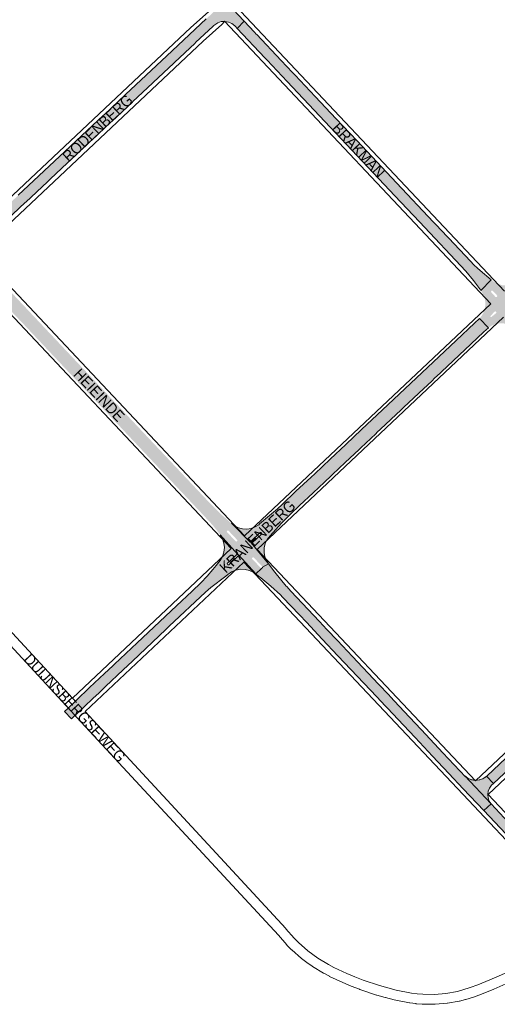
# Paper-space layout 'Layout1' of a CAD drawing. Header units: metres. Extents: x 123097 to 144122, y 392739 to 407589.
# Tile 276 of 510: x 129557 to 129894, y 399760 to 400455. Entities that reach past the tile are written whole.
import ezdxf
from ezdxf.enums import TextEntityAlignment as Align

# ---------------------------------------------------------------- set-up
doc = ezdxf.new("R2010")
doc.units = ezdxf.units.M
doc.header["$MEASUREMENT"] = 0
for name, color, linetype, lineweight in [('gs-anno-wegen algemeen tekst', 7, 'Continuous', 0), ('gs-knt-fietspaden', 7, 'Continuous', 0), ('gs-knt-wegen algemeen', 7, 'Continuous', 0), ('ir-ARC-asfalt-hoofdwegen-te inspecteren', 5, 'Continuous', 0)]:
    doc.layers.add(name, color=color, linetype=linetype, lineweight=lineweight)
doc.styles.add('Style-Arial', font='arial.ttf')

psp = doc.layouts.get("Layout1")

# ---------------------------------------------------------------- hatches: boundary and pattern name
at = {"layer": 'ir-ARC-asfalt-hoofdwegen-te inspecteren', "linetype": 'Continuous', "lineweight": 13}
for points in [[(129533.725, 400281.771), (129512.519, 400305.58), (129512.557, 400305.547), (129512.894, 400305.305), (129514.854, 400304.097), (129516.98, 400303.215), (129519.794, 400302.752), (129522.641, 400302.9), (129525.392, 400303.652), (129527.918, 400304.975), (129530.104, 400306.806), (129531.595, 400308.152), (129543.63, 400319.45), (129555.646, 400330.753), (129588.631, 400361.699), (129600.612, 400372.923), (129615.668, 400387.056), (129616.459, 400387.819), (129631.404, 400401.827), (129660.552, 400429.198), (129688.225, 400455.163), (129689.354, 400456.207), (129701.642, 400467.717), (129703.678, 400465.623), (129714.721, 400453.868), (129715.037, 400453.532), (129710.151, 400448.385), (129708.779, 400449.842), (129708.307, 400450.313), (129706.296, 400451.905), (129703.959, 400452.961), (129701.435, 400453.418), (129698.876, 400453.249), (129696.434, 400452.465), (129694.256, 400451.111), (129693.547, 400450.446), (129693.109, 400450.035), (129680.783, 400438.462), (129680.345, 400438.051), (129665.804, 400424.398), (129665.366, 400423.987), (129650.824, 400410.333), (129650.386, 400409.922), (129636.582, 400396.961), (129636.144, 400396.55), (129621.592, 400382.888), (129621.155, 400382.477), (129607.36, 400369.525), (129606.922, 400369.114), (129593.118, 400356.154), (129592.681, 400355.743), (129590.427, 400353.627), (129578.204, 400342.179), (129576.653, 400340.725), (129576.216, 400340.314), (129560.954, 400325.999), (129560.517, 400325.589), (129547.438, 400313.322), (129547, 400312.911), (129536.857, 400303.398), (129536.42, 400302.988), (129535.706, 400302.319), (129533.483, 400299.945), (129531.829, 400297.146), (129530.822, 400294.054), (129530.509, 400290.817), (129530.908, 400287.59), (129531.997, 400284.526)], [(129764.717, 400134.411), (129762.233, 400132.072), (129751.534, 400121.998), (129741.76, 400112.794), (129738.42, 400109.65), (129725.861, 400098.954), (129725.237, 400098.42), (129722.687, 400096.843), (129719.872, 400095.812), (129716.907, 400095.368), (129713.914, 400095.53), (129711.014, 400096.291), (129708.327, 400097.62), (129705.962, 400099.463), (129719.571, 400085.948), (129719.441, 400086.299), (129719.609, 400086.633), (129726.181, 400092.862), (129726.518, 400092.993), (129726.862, 400092.88), (129727.205, 400092.483), (129727.322, 400092.118), (129727.138, 400091.782), (129720.596, 400085.554), (129720.253, 400085.429), (129719.918, 400085.573), (129732.244, 400070.845), (129730.944, 400072.817), (129729.673, 400075.76), (129729.061, 400078.906), (129729.136, 400082.11), (129729.894, 400085.225), (129731.3, 400088.105), (129733.289, 400090.618), (129741.372, 400099.57), (129747.849, 400106.116), (129754.002, 400111.912), (129763.614, 400120.968), (129771.663, 400128.551), (129776.235, 400132.911), (129777.399, 400133.969), (129786.29, 400142.328), (129796.089, 400151.559), (129797.368, 400152.765), (129807.831, 400162.62), (129808.864, 400163.635), (129811.096, 400165.777), (129825.703, 400179.505), (129827.473, 400181.16), (129838.069, 400191.169), (129847.595, 400200.032), (129849.271, 400201.712), (129853.276, 400205.4), (129854.157, 400206.244), (129874.759, 400225.669), (129884.024, 400234.396), (129887.21, 400237.349), (129880.905, 400243.814), (129877.37, 400240.483), (129864.497, 400228.361), (129824.19, 400190.409), (129812.469, 400179.373), (129797.74, 400165.505), (129786.661, 400155.072), (129775.669, 400144.723)], [(129710.521, 400077.499), (129698.062, 400091.34), (129698.831, 400090.16), (129699.623, 400088.557), (129700.649, 400085.508), (129701.008, 400082.311), (129700.683, 400079.11), (129699.689, 400076.051), (129698.071, 400073.27), (129695.281, 400069.725), (129692.894, 400066.835), (129692.833, 400066.765), (129688.783, 400062.089), (129684.549, 400057.48), (129678.405, 400051.681), (129667.306, 400041.249), (129639.457, 400015.074), (129623.643, 400000), (129622.382, 399998.798), (129616.478, 399993.477), (129606.021, 399983.648), (129596.768, 399974.714), (129596.275, 399974.258), (129590.583, 399968.804), (129588.359, 399966.745), (129593.177, 399961.551), (129595.344, 399963.578), (129601.161, 399969.122), (129602.11, 399970.027), (129608.548, 399976.074), (129612.399, 399979.73), (129617.203, 399984.29), (129629.652, 399996.023), (129636.132, 400002.167), (129659.833, 400024.53), (129662.208, 400026.804), (129687.646, 400050.834), (129691.44, 400054.22), (129702.081, 400062.189), (129703.483, 400063.225), (129706.151, 400065.109), (129709.155, 400066.389), (129712.362, 400067.008), (129715.627, 400066.939), (129718.804, 400066.185), (129721.752, 400064.779), (129722.518, 400064.276), (129723.25, 400063.731), (129710.906, 400077.081), (129711.016, 400076.732), (129710.86, 400076.402), (129704.28, 400070.218), (129703.916, 400070.079), (129703.566, 400070.252), (129703.229, 400070.619), (129703.102, 400070.979), (129703.267, 400071.324), (129709.836, 400077.486), (129710.176, 400077.635)], [(129727.509, 400067.745), (129727.149, 400067.626), (129723.25, 400063.731), (129723.56, 400063.456), (129725.188, 400062.24), (129726.772, 400060.976), (129733.767, 400055.092), (129740.546, 400048.96), (129742.111, 400047.363), (129753.943, 400034.839), (129758.935, 400029.596), (129770.11, 400017.722), (129781.117, 400006.081), (129808.499, 399977.036), (129814.448, 399970.754), (129816.001, 399969.089), (129827.248, 399957.14), (129835.533, 399948.258), (129847.732, 399935.282), (129851.522, 399931.235), (129859.229, 399923.057), (129869.521, 399912.176), (129884.083, 399896.785), (129889.13, 399901.556), (129887.808, 399903.545), (129887.012, 399905.798), (129886.792, 399908.176), (129887.16, 399910.536), (129888.095, 399912.734), (129889.539, 399914.637), (129890.843, 399915.91), (129885.997, 399921.056), (129885.809, 399920.898), (129883.622, 399919.427), (129881.155, 399918.497), (129878.541, 399918.157), (129875.919, 399918.425), (129873.428, 399919.288), (129871.201, 399920.698), (129855.183, 399937.669), (129840.078, 399953.739), (129839.616, 399954.244), (129827.837, 399966.815), (129821.094, 399973.953), (129818.094, 399977.135), (129816.93, 399978.37), (129809.814, 399985.938), (129791.401, 400005.457), (129780.702, 400016.797), (129773.359, 400024.588), (129768.022, 400030.173), (129747.846, 400051.673), (129745.008, 400054.818), (129744.727, 400055.152), (129740.553, 400060.019), (129736.597, 400065.064), (129732.244, 400070.845), (129727.979, 400068.612), (129728.017, 400068.421), (129727.983, 400068.243), (129727.887, 400068.089)], [(129927.258, 399851.109), (129938.114, 399839.58), (129949.614, 399827.428), (129949.76, 399827.243), (129957.797, 399818.726), (129964.457, 399811.728), (129969.38, 399816.727), (129963.441, 399822.917), (129961.926, 399824.546), (129956.099, 399830.66), (129946.099, 399841.262), (129905.411, 399884.351), (129904.566, 399885.228), (129889.13, 399901.556), (129884.083, 399896.785), (129899.644, 399880.337), (129926.393, 399851.987)]]:
    psp.add_hatch(color=5, dxfattribs=at).paths.add_polyline_path(points, flags=0)
at = {"layer": 'ir-ARC-asfalt-hoofdwegen-te inspecteren', "linetype": 'Continuous', "lineweight": 13, "extrusion": (0, 0, -1)}
for points in [[(-129871.303, 400277.288), (-129876.653, 400270.778), (-129881.66, 400264), (-129881.881, 400263.679), (-129889.263, 400271.215), (-129881.427, 400277.754), (-129879.586, 400279.427), (-129876.962, 400281.812), (-129874.669, 400284.199), (-129859.37, 400300.436), (-129858.334, 400301.504), (-129850.135, 400310.203), (-129848.579, 400311.854), (-129822.388, 400339.644), (-129794.619, 400369.133), (-129779.852, 400384.795), (-129765.096, 400400.469), (-129751.012, 400415.404), (-129749.182, 400417.306), (-129741.035, 400425.957), (-129723.98, 400444.074), (-129723.535, 400444.517), (-129722.386, 400445.714), (-129715.037, 400453.532), (-129710.151, 400448.385), (-129729.531, 400427.806), (-129731.249, 400426.03), (-129745.287, 400411.126), (-129821.207, 400330.494), (-129838.565, 400312.058)], [(-129889.13, 399901.556), (-129887.808, 399903.545), (-129887.012, 399905.798), (-129886.792, 399908.176), (-129887.16, 399910.536), (-129888.095, 399912.734), (-129889.539, 399914.637), (-129890.664, 399915.709), (-129890.865, 399915.911), (-129920.915, 399944.247), (-129945.282, 399967.216), (-129950.55, 399972.159), (-129967.081, 399987.752), (-129969.689, 399990.224), (-129979.094, 399999.092), (-129980.462, 400000.362), (-129992.516, 400011.67), (-129993.041, 400012.182), (-130006.515, 400024.87), (-130010.386, 400028.523), (-130016.385, 400034.216), (-130025.29, 400042.621), (-130039.264, 400055.757), (-130039.443, 400055.933), (-130052.211, 400067.926), (-130053.124, 400068.775), (-130048.715, 400074.298), (-130047.297, 400072.962), (-130046.86, 400072.551), (-130033.807, 400060.261), (-130033.37, 400059.849), (-130019.607, 400046.89), (-130019.17, 400046.479), (-130004.633, 400032.791), (-130004.196, 400032.38), (-129989.675, 400018.707), (-129989.238, 400018.296), (-129975.427, 400005.291), (-129974.99, 400004.88), (-129961.924, 399992.577), (-129961.487, 399992.166), (-129946.199, 399977.771), (-129945.762, 399977.36), (-129943.618, 399975.341), (-129932.08, 399964.457), (-129932.03, 399964.414), (-129918.701, 399951.88), (-129915.668, 399949.023), (-129915.232, 399948.611), (-129899.907, 399934.172), (-129899.47, 399933.761), (-129886.4, 399921.445), (-129885.647, 399920.762), (-129883.354, 399919.283), (-129880.773, 399918.396), (-129878.055, 399918.153), (-129875.358, 399918.567), (-129872.838, 399919.615), (-129870.643, 399921.236)]]:
    psp.add_hatch(color=5, dxfattribs=at).paths.add_polyline_path(points, flags=0)
at = {"layer": 'ir-ARC-asfalt-hoofdwegen-te inspecteren', "linetype": 'Continuous', "lineweight": 13}
h = psp.add_hatch(color=5, dxfattribs=at)
h.paths.add_polyline_path([(129723.25, 400063.731), (129710.906, 400077.081), (129710.521, 400077.499), (129698.062, 400091.34), (129695.291, 400095.01), (129693.372, 400097.4), (129691.211, 400099.85), (129689.544, 400101.646), (129689.507, 400101.66), (129678.506, 400113.342), (129664.406, 400128.314), (129651.743, 400141.762), (129565.229, 400233.715), (129564.778, 400234.194), (129560.562, 400238.675), (129558.035, 400241.329), (129548.734, 400251.139), (129543.844, 400256.122), (129543.355, 400256.585), (129527.334, 400271.969), (129520.672, 400278.286), (129501.185, 400300.372), (129509.489, 400308.202), (129512.519, 400305.58), (129533.725, 400281.771), (129536.247, 400278.995), (129541.164, 400273.401), (129550.939, 400262.1), (129564.847, 400247.341), (129597.475, 400212.717), (129662.071, 400144.167), (129685.218, 400119.604), (129690.461, 400114.04), (129697.012, 400107.43), (129699.512, 400105.1), (129705.562, 400099.86), (129705.962, 400099.463), (129719.571, 400085.948), (129719.918, 400085.573), (129732.244, 400070.845), (129727.979, 400068.612), (129727.87, 400068.773), (129727.115, 400069.576), (129721.67, 400075.369), (129721.339, 400075.521), (129720.999, 400075.389), (129720.624, 400075.037), (129720.484, 400074.694), (129720.627, 400074.352), (129726.077, 400068.579), (129726.827, 400067.785), (129726.973, 400067.674), (129727.149, 400067.626)])
h.paths.add_polyline_path([(129709.362, 400086.532), (129709.037, 400086.706), (129702.845, 400093.277), (129702.691, 400093.622), (129702.836, 400093.971), (129703.209, 400094.304), (129703.558, 400094.432), (129703.892, 400094.267), (129710.075, 400087.693), (129710.213, 400087.353), (129710.079, 400087.012), (129709.71, 400086.654)], flags=16)
h = psp.add_hatch(color=5, dxfattribs=at)
h.paths.add_polyline_path([(129908.63, 400234.999), (129905.118, 400237.712), (129902.631, 400239.159), (129899.913, 400240.102), (129897.064, 400240.505), (129894.191, 400240.354), (129892.813, 400240.081), (129889.867, 400239.011), (129887.21, 400237.349), (129880.905, 400243.814), (129882.422, 400245.672), (129883.626, 400247.746), (129884.487, 400249.984), (129884.832, 400251.391), (129885.112, 400254.279), (129884.835, 400257.167), (129884.012, 400259.95), (129882.674, 400262.524), (129881.881, 400263.679), (129889.263, 400271.215), (129891.152, 400269.75), (129894.009, 400268.2), (129897.134, 400267.306), (129900.378, 400267.111), (129903.587, 400267.624), (129906.609, 400268.82), (129909.3, 400270.643), (129910.044, 400271.344), (129916.199, 400264.69), (129915.032, 400263.59), (129912.927, 400260.899), (129911.492, 400257.799), (129910.8, 400254.454), (129910.889, 400251.039), (129911.754, 400247.734), (129913.35, 400244.713), (129915.774, 400241.62)])
h.paths.add_polyline_path([(129892.842, 400258.936), (129892.278, 400259.085), (129889.24, 400262.369), (129889.099, 400263.056), (129889.574, 400263.571), (129890.27, 400263.486), (129891.173, 400262.555), (129893.215, 400260.297), (129893.502, 400259.789), (129893.347, 400259.226)], flags=16)
h.paths.add_polyline_path([(129888.997, 400244.961), (129888.678, 400245.28), (129888.742, 400245.727), (129891.709, 400248.808), (129892.383, 400248.873), (129892.841, 400248.374), (129892.717, 400247.708), (129889.444, 400245.025)], flags=16)
h.paths.add_polyline_path([(129906.115, 400244.473), (129902.848, 400247.884), (129902.811, 400248.633), (129903.418, 400249.073), (129904.118, 400248.805), (129906.524, 400246.174), (129907.142, 400245.605), (129907.201, 400244.958), (129906.764, 400244.477)], flags=16)
h.paths.add_polyline_path([(129904.031, 400258.984), (129903.577, 400259.523), (129903.756, 400260.205), (129907.003, 400262.847), (129907.436, 400262.884), (129907.723, 400262.557), (129907.631, 400262.132), (129904.734, 400259.045)], flags=16)

# ---------------------------------------------------------------- linework, layer by layer
at = {"layer": 'gs-knt-fietspaden', "color": 7, "linetype": 'Continuous', "flags": 128}
for points in [[(129404.184, 400181.315), (129410.501, 400174.488), (129593.989, 399976.169)], [(129907.971, 399778.376), (129891.066, 399770.902), (129890.961, 399770.857), (129882.391, 399767.396), (129882.292, 399767.358), (129876.781, 399765.325), (129876.697, 399765.296), (129876.612, 399765.268), (129871.268, 399763.599), (129871.177, 399763.572), (129871.085, 399763.547), (129866.97, 399762.504), (129866.85, 399762.475), (129866.728, 399762.451), (129858.374, 399760.952), (129858.21, 399760.927), (129858.046, 399760.909), (129849.588, 399760.203), (129849.423, 399760.193), (129849.258, 399760.191), (129840.77, 399760.284), (129840.647, 399760.288), (129840.523, 399760.296), (129836.292, 399760.642), (129836.128, 399760.659), (129831.917, 399761.204), (129831.799, 399761.221), (129831.681, 399761.243), (129820.84, 399763.407), (129820.681, 399763.443), (129814.616, 399764.95), (129814.507, 399764.979), (129808.496, 399766.68), (129808.336, 399766.729), (129796.491, 399770.702), (129796.333, 399770.76), (129790.51, 399773.029), (129790.406, 399773.071), (129784.661, 399775.525), (129784.559, 399775.571), (129775.217, 399779.92), (129775.086, 399779.985), (129771.07, 399782.063), (129770.967, 399782.118), (129770.867, 399782.177), (129763.128, 399786.857), (129763.03, 399786.919), (129762.933, 399786.984), (129759.227, 399789.576), (129759.102, 399789.668), (129755.515, 399792.421), (129755.424, 399792.493), (129755.336, 399792.568), (129748.541, 399798.536), (129748.455, 399798.614), (129748.371, 399798.696), (129745.179, 399801.9), (129745.099, 399801.983), (129745.021, 399802.07), (129739.11, 399808.846), (129596.995, 399962.58), (129593.279, 399966.6), (129589.561, 399970.618), (129405.348, 400169.721)], [(129602.83, 399966.61), (129744.299, 399813.574), (129744.367, 399813.498), (129750.235, 399806.772), (129753.262, 399803.733), (129759.881, 399797.919), (129763.314, 399795.284), (129766.861, 399792.803), (129774.4, 399788.244), (129778.247, 399786.253), (129787.47, 399781.959), (129793.112, 399779.549), (129798.803, 399777.331), (129810.489, 399773.411), (129816.364, 399771.749), (129822.294, 399770.275), (129832.938, 399768.151), (129836.947, 399767.632)], [(129836.947, 399767.632), (129840.968, 399767.302), (129840.972, 399767.302), (129840.975, 399767.302), (129849.169, 399767.213), (129857.297, 399767.891), (129865.366, 399769.339), (129869.267, 399770.328), (129874.435, 399771.942), (129879.812, 399773.926), (129888.28, 399777.345), (129905.081, 399784.773), (129913.323, 399788.742), (129921.478, 399792.889), (129936.848, 399801.324), (129941.559, 399804.353), (129946.204, 399807.572), (129952.096, 399812.012), (129956.518, 399815.731)]]:
    psp.add_lwpolyline(points, dxfattribs=at)
at = {"layer": 'gs-knt-wegen algemeen', "color": 7, "linetype": 'Continuous', "flags": 128}
for points in [[(129517.136, 400301.194), (129518.114, 400301.884), (129529.212, 400310.423), (129534.507, 400314.863), (129539.706, 400319.478), (129677.313, 400449.107), (129677.454, 400449.235), (129689.799, 400460.201), (129691.706, 400463.596)], [(129708.655, 400464.581), (129898.475, 400263.155)], [(129701.057, 400453.659), (129700.616, 400452.873), (129700.459, 400452.606), (129700.288, 400452.348), (129700.106, 400452.098), (129699.911, 400451.857), (129699.706, 400451.625), (129699.49, 400451.404), (129699.264, 400451.193), (129686.172, 400439.564), (129548.563, 400309.934), (129548.421, 400309.804), (129543.082, 400305.065), (129542.943, 400304.946), (129537.473, 400300.359), (129537.26, 400300.188), (129526.018, 400291.537)], [(129889.004, 400254.222), (129701.057, 400453.659)], [(129526.018, 400291.537), (129715.33, 400090.542)], [(129705.855, 400081.612), (129515.397, 400283.824)], [(129715.33, 400090.542), (129889.004, 400254.222)], [(129897.933, 400244.746), (129724.257, 400081.064)], [(129593.989, 399976.169), (129705.855, 400081.612)], [(129724.257, 400081.064), (129878.118, 399917.73)], [(129878.118, 399917.73), (130051.848, 400081.386)], [(129714.782, 400072.135), (129602.83, 399966.61)], [(129956.518, 399815.731), (129873.11, 399904.058), (129873.104, 399904.064), (129714.782, 400072.135)], [(130060.778, 400071.911), (129887.051, 399908.259)], [(129887.051, 399908.259), (129966.595, 399824.023)]]:
    psp.add_lwpolyline(points, dxfattribs=at)
at = {"layer": 'ir-ARC-asfalt-hoofdwegen-te inspecteren', "color": 5, "linetype": 'Continuous', "lineweight": 13, "flags": 128}
for points in [[(129547.438, 400313.322), (129560.517, 400325.589), (129560.954, 400325.999), (129576.216, 400340.314), (129576.653, 400340.725), (129578.204, 400342.179), (129590.427, 400353.627), (129592.681, 400355.743), (129593.118, 400356.154), (129606.922, 400369.114), (129607.36, 400369.525), (129621.155, 400382.477), (129621.592, 400382.888), (129636.144, 400396.55), (129636.582, 400396.961), (129650.386, 400409.922), (129650.824, 400410.333), (129665.366, 400423.987), (129665.804, 400424.398), (129680.345, 400438.051), (129680.783, 400438.462), (129693.109, 400450.035), (129693.547, 400450.446), (129694.256, 400451.111), (129696.434, 400452.465), (129698.876, 400453.249), (129701.435, 400453.418), (129703.959, 400452.961), (129706.296, 400451.905), (129708.307, 400450.313), (129708.779, 400449.842), (129710.151, 400448.385), (129715.037, 400453.532), (129714.721, 400453.868), (129703.678, 400465.623)], [(129688.225, 400455.163), (129660.552, 400429.198), (129631.404, 400401.827), (129616.459, 400387.819), (129615.668, 400387.056), (129600.612, 400372.923), (129588.631, 400361.699), (129555.646, 400330.753)], [(129899.47, 399933.761), (129886.4, 399921.445), (129885.647, 399920.762), (129883.354, 399919.283), (129880.773, 399918.396), (129878.055, 399918.153), (129875.358, 399918.567), (129872.838, 399919.615), (129870.643, 399921.236), (129889.13, 399901.556), (129887.808, 399903.545), (129887.012, 399905.798), (129886.792, 399908.176), (129887.16, 399910.536), (129888.095, 399912.734), (129889.539, 399914.637), (129890.664, 399915.709), (129890.865, 399915.911), (129920.915, 399944.247)]]:
    psp.add_lwpolyline(points, dxfattribs=at)
for points in [[(129871.303, 400277.288), (129876.653, 400270.778), (129881.66, 400264), (129881.881, 400263.679), (129889.263, 400271.215), (129881.427, 400277.754), (129879.586, 400279.427), (129876.962, 400281.812), (129874.669, 400284.199), (129859.37, 400300.436), (129858.334, 400301.504), (129850.135, 400310.203), (129848.579, 400311.854), (129822.388, 400339.644), (129794.619, 400369.133), (129779.852, 400384.795), (129765.096, 400400.469), (129751.012, 400415.404), (129749.182, 400417.306), (129741.035, 400425.957), (129723.98, 400444.074), (129723.535, 400444.517), (129722.386, 400445.714), (129715.037, 400453.532), (129710.151, 400448.385), (129729.531, 400427.806), (129731.249, 400426.03), (129745.287, 400411.126), (129821.207, 400330.494), (129838.565, 400312.058)], [(129764.717, 400134.411), (129762.233, 400132.072), (129751.534, 400121.998), (129741.76, 400112.794), (129738.42, 400109.65), (129725.861, 400098.954), (129725.237, 400098.42), (129722.687, 400096.843), (129719.872, 400095.812), (129716.907, 400095.368), (129713.914, 400095.53), (129711.014, 400096.291), (129708.327, 400097.62), (129705.962, 400099.463), (129719.571, 400085.948), (129719.441, 400086.299), (129719.609, 400086.633), (129726.181, 400092.862), (129726.518, 400092.993), (129726.862, 400092.88), (129727.205, 400092.483), (129727.322, 400092.118), (129727.138, 400091.782), (129720.596, 400085.554), (129720.253, 400085.429), (129719.918, 400085.573), (129732.244, 400070.845), (129730.944, 400072.817), (129729.673, 400075.76), (129729.061, 400078.906), (129729.136, 400082.11), (129729.894, 400085.225), (129731.3, 400088.105), (129733.289, 400090.618), (129741.372, 400099.57), (129747.849, 400106.116), (129754.002, 400111.912), (129763.614, 400120.968), (129771.663, 400128.551), (129776.235, 400132.911), (129777.399, 400133.969), (129786.29, 400142.328), (129796.089, 400151.559), (129797.368, 400152.765), (129807.831, 400162.62), (129808.864, 400163.635), (129811.096, 400165.777), (129825.703, 400179.505), (129827.473, 400181.16), (129838.069, 400191.169), (129847.595, 400200.032), (129849.271, 400201.712), (129853.276, 400205.4), (129854.157, 400206.244), (129874.759, 400225.669), (129884.024, 400234.396), (129887.21, 400237.349), (129880.905, 400243.814), (129877.37, 400240.483), (129864.497, 400228.361), (129824.19, 400190.409), (129812.469, 400179.373), (129797.74, 400165.505), (129786.661, 400155.072), (129775.669, 400144.723)], [(129710.521, 400077.499), (129698.062, 400091.34), (129698.831, 400090.16), (129699.623, 400088.557), (129700.649, 400085.508), (129701.008, 400082.311), (129700.683, 400079.11), (129699.689, 400076.051), (129698.071, 400073.27), (129695.281, 400069.725), (129692.894, 400066.835), (129692.833, 400066.765), (129688.783, 400062.089), (129684.549, 400057.48), (129678.405, 400051.681), (129667.306, 400041.249), (129639.457, 400015.074), (129623.643, 400000), (129622.382, 399998.798), (129616.478, 399993.477), (129606.021, 399983.648), (129596.768, 399974.714), (129596.275, 399974.258), (129590.583, 399968.804), (129588.359, 399966.745), (129593.177, 399961.551), (129595.344, 399963.578), (129601.161, 399969.122), (129602.11, 399970.027), (129608.548, 399976.074), (129612.399, 399979.73), (129617.203, 399984.29), (129629.652, 399996.023), (129636.132, 400002.167), (129659.833, 400024.53), (129662.208, 400026.804), (129687.646, 400050.834), (129691.44, 400054.22), (129702.081, 400062.189), (129703.483, 400063.225), (129706.151, 400065.109), (129709.155, 400066.389), (129712.362, 400067.008), (129715.627, 400066.939), (129718.804, 400066.185), (129721.752, 400064.779), (129722.518, 400064.276), (129723.25, 400063.731), (129710.906, 400077.081), (129711.016, 400076.732), (129710.86, 400076.402), (129704.28, 400070.218), (129703.916, 400070.079), (129703.566, 400070.252), (129703.229, 400070.619), (129703.102, 400070.979), (129703.267, 400071.324), (129709.836, 400077.486), (129710.176, 400077.635)], [(129727.509, 400067.745), (129727.149, 400067.626), (129723.25, 400063.731), (129723.56, 400063.456), (129725.188, 400062.24), (129726.772, 400060.976), (129733.767, 400055.092), (129740.546, 400048.96), (129742.111, 400047.363), (129753.943, 400034.839), (129758.935, 400029.596), (129770.11, 400017.722), (129781.117, 400006.081), (129808.499, 399977.036), (129814.448, 399970.754), (129816.001, 399969.089), (129827.248, 399957.14), (129835.533, 399948.258), (129847.732, 399935.282), (129851.522, 399931.235), (129859.229, 399923.057), (129869.521, 399912.176), (129884.083, 399896.785), (129889.13, 399901.556), (129887.808, 399903.545), (129887.012, 399905.798), (129886.792, 399908.176), (129887.16, 399910.536), (129888.095, 399912.734), (129889.539, 399914.637), (129890.843, 399915.91), (129885.997, 399921.056), (129885.809, 399920.898), (129883.622, 399919.427), (129881.155, 399918.497), (129878.541, 399918.157), (129875.919, 399918.425), (129873.428, 399919.288), (129871.201, 399920.698), (129855.183, 399937.669), (129840.078, 399953.739), (129839.616, 399954.244), (129827.837, 399966.815), (129821.094, 399973.953), (129818.094, 399977.135), (129816.93, 399978.37), (129809.814, 399985.938), (129791.401, 400005.457), (129780.702, 400016.797), (129773.359, 400024.588), (129768.022, 400030.173), (129747.846, 400051.673), (129745.008, 400054.818), (129744.727, 400055.152), (129740.553, 400060.019), (129736.597, 400065.064), (129732.244, 400070.845), (129727.979, 400068.612), (129728.017, 400068.421), (129727.983, 400068.243), (129727.887, 400068.089)]]:
    psp.add_lwpolyline(points, close=True, dxfattribs=at)
at = {"layer": 'ir-ARC-asfalt-hoofdwegen-te inspecteren', "color": 5, "linetype": 'Continuous', "lineweight": 13}
psp.add_lwpolyline([(129927.258, 399851.109), (129938.114, 399839.58), (129949.614, 399827.428), (129949.76, 399827.243), (129957.797, 399818.726), (129964.457, 399811.728), (129969.38, 399816.727), (129963.441, 399822.917), (129961.926, 399824.546), (129956.099, 399830.66), (129946.099, 399841.262), (129905.411, 399884.351), (129904.566, 399885.228), (129889.13, 399901.556), (129884.083, 399896.785), (129899.644, 399880.337), (129926.393, 399851.987)], close=True, dxfattribs=at)

# ---------------------------------------------------------------- texts
at = {"layer": 'gs-anno-wegen algemeen tekst', "color": 7, "style": 'Style-Arial', "width": 0.909091}
for s, rotation, p in [('RODENBERG', 43.297056, (129611.577, 400378.218)), ('BRAKMAN', 313.290592, (129795.792, 400362.663)), ('HEIEINDE', 313.346217, (129612.721, 400189.891)), ('KRANENBERG', 43.303175, (129724.386, 400090.13)), ('DUIJNSBERGSEWEG', 312.750897, (129595.59, 399969.273))]:
    psp.add_text(s, height=7.7, rotation=rotation, dxfattribs=at).set_placement(p, align=Align.MIDDLE_CENTER)

doc.saveas('drawing.dxf')
